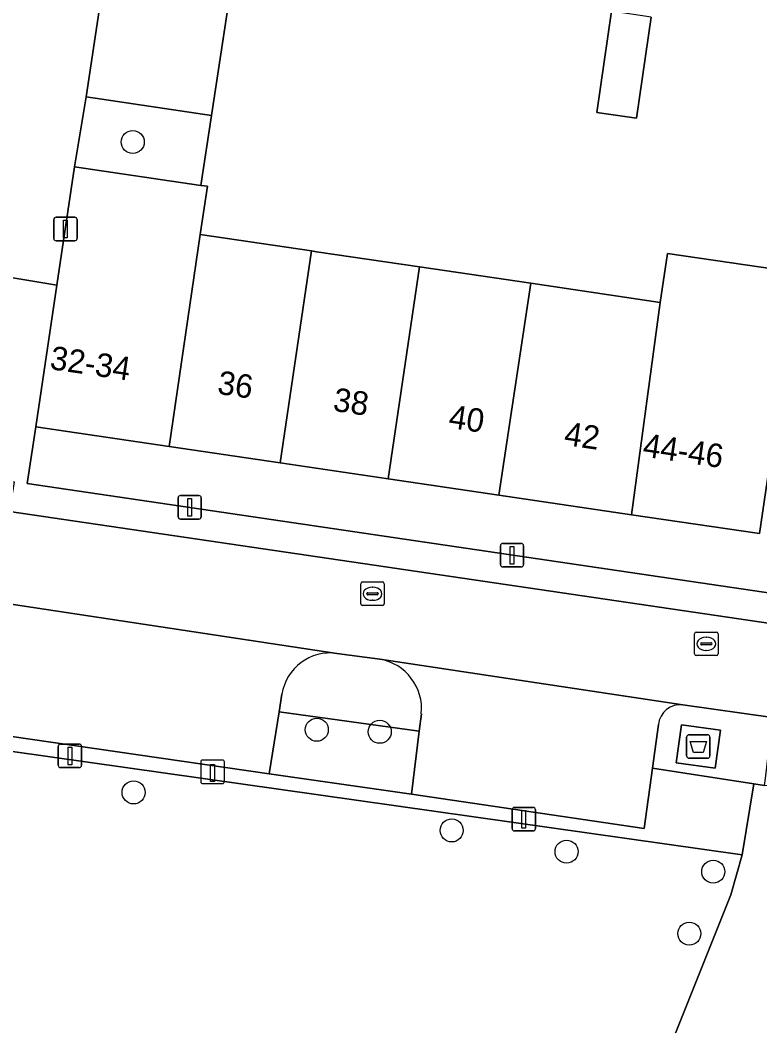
# Model space of a CAD drawing. Extents: x 161087 to 161926, y 382572 to 383873.
# Drawn here: x 161842.08 to 161873.52, y 383284.1 to 383326.88 of the extents above; entities that cross this region are included whole.
import ezdxf

# ---------------------------------------------------------------- set-up
doc = ezdxf.new("R2010")
doc.units = 0
for name, color, linetype in [('IMGEO_Afval_apart_plaats', 7, 'Continuous'), ('IMGEO_Boom', 7, 'Continuous'), ('IMGEO_Erf', 7, 'Continuous'), ('IMGEO_Groenvoorziening', 7, 'Continuous'), ('IMGEO_Hek', 7, 'Continuous'), ('IMGEO_Kolk', 7, 'Continuous'), ('IMGEO_Laadpaal', 7, 'Continuous'), ('IMGEO_Lichtmast', 7, 'Continuous'), ('IMGEO_Muur', 7, 'Continuous'), ('IMGEO_Pand', 7, 'Continuous'), ('IMGEO_Pand_nummerreeks', 7, 'Continuous'), ('IMGEO_Parkeervlak_open', 7, 'Continuous'), ('IMGEO_Rijbaan_lokaal_open', 7, 'Continuous'), ('IMGEO_Voetpad_gesloten', 7, 'Continuous'), ('IMGEO_Voetpad_open', 7, 'Continuous')]:
    doc.layers.add(name, color=color, linetype=linetype)

msp = doc.modelspace()

# ---------------------------------------------------------------- linework, layer by layer
at = {"layer": 'IMGEO_Afval_apart_plaats'}
for p, q in [((161870.411, 383295.583), (161870.411, 383296.383)), ((161870.411, 383296.383), (161870.411, 383295.583)), ((161870.511, 383296.483), (161871.301, 383296.483)), ((161871.301, 383296.483), (161870.511, 383296.483)), ((161871.401, 383296.383), (161871.401, 383295.583)), ((161871.401, 383295.583), (161871.401, 383296.383)), ((161871.301, 383295.483), (161870.511, 383295.483)), ((161870.511, 383295.483), (161871.301, 383295.483))]:
    msp.add_line(p, q, dxfattribs=at)
msp.add_lwpolyline([(161870.554, 383296.197), (161871.258, 383296.197), (161871.109, 383295.727), (161870.703, 383295.727), (161870.554, 383296.197)], dxfattribs=at)
for centre, start, end in [((161870.511, 383296.383), 90, 180), ((161870.511, 383296.383), 90, 180), ((161871.301, 383296.383), 0, 90), ((161871.301, 383296.383), 360, 90), ((161870.511, 383295.583), 180, 270), ((161870.511, 383295.583), 180, 270), ((161871.301, 383295.583), 270, 0), ((161871.301, 383295.583), 270, 0)]:
    msp.add_arc(centre, 0.1, start, end, dxfattribs=at)
at = {"layer": 'IMGEO_Boom'}
for centre in [(161846.869, 383321.698), (161854.692, 383296.694), (161857.367, 383296.607), (161846.904, 383294.028), (161860.425, 383292.412), (161865.306, 383291.508), (161871.54, 383290.657), (161870.524, 383288.022)]:
    msp.add_circle(centre, 0.489, dxfattribs=at)
at = {"layer": 'IMGEO_Erf'}
msp.add_lwpolyline([(161890.115, 383339.652), (161887.673, 383340.057), (161886.907, 383334.865), (161886.159, 383329.794), (161885.395, 383324.608), (161884.682, 383319.773), (161883.969, 383314.941), (161883.126, 383309.225), (161874.313, 383310.525), (161873.505, 383305.04), (161868.073, 383305.841), (161862.423, 383306.674), (161857.729, 383307.367), (161853.132, 383308.045), (161848.423, 383308.739), (161842.756, 383309.575), (161842.381, 383307.171), (161878.395, 383301.855), (161878.76, 383304.271), (161882.204, 383303.813), (161885.124, 383305.93)], close=True, dxfattribs=at)
for points in [[(161851.253, 383329.644), (161850.217, 383322.822), (161849.767, 383319.854), (161850.041, 383319.814), (161849.738, 383317.759), (161854.462, 383317.063), (161854.685, 383317.03), (161859.059, 383316.385), (161863.795, 383315.686), (161869.29, 383314.876), (161869.597, 383316.958), (161874.943, 383316.169), (161874.958, 383316.269), (161875.671, 383321.103), (161876.381, 383325.923), (161877.148, 383331.124)], [(161868.899, 383327.015), (161868.276, 383322.71), (161866.593, 383322.953), (161867.216, 383327.26)], [(161869.26, 383282.082), (161872.291, 383289.666), (161872.776, 383291.377), (161840.046, 383296.007)]]:
    msp.add_lwpolyline(points, dxfattribs=at)
at = {"layer": 'IMGEO_Groenvoorziening'}
for points in [[(161857.373, 383299.695), (161855.542, 383299.942)], [(161853.211, 383298.205), (161853.091, 383297.462), (161859.044, 383296.633), (161859.135, 383297.372)]]:
    msp.add_lwpolyline(points, dxfattribs=at)
for points in [[(161859.044, 383296.633), (161853.091, 383297.462), (161852.663, 383294.823), (161858.714, 383293.952)], [(161852.663, 383294.823), (161840.637, 383296.565), (161840.046, 383296.007), (161872.776, 383291.377), (161873.272, 383294.395), (161868.954, 383295.056), (161868.604, 383292.488), (161858.714, 383293.952)], [(161876.258, 383288.411), (161877.084, 383291.397), (161876.07, 383294.302), (161873.726, 383294.326), (161873.272, 383294.395), (161872.776, 383291.377), (161872.291, 383289.666), (161869.26, 383282.082), (161873.677, 383282.386)]]:
    msp.add_lwpolyline(points, close=True, dxfattribs=at)
for centre, radius, start, end in [((161855.259, 383297.889), 2.072, 82.1481, 171.237), ((161857.002, 383297.584), 2.143, 354.3264, 80.0344)]:
    msp.add_arc(centre, radius, start, end, dxfattribs=at)
at = {"layer": 'IMGEO_Hek'}
for points in [[(161872.776, 383291.377), (161840.046, 383296.007), (161839.686, 383296.058), (161834.766, 383301.794)], [(161848.356, 383239.863), (161851.334, 383245.883), (161856.563, 383256.453), (161862.864, 383269.192), (161864.086, 383271.661), (161867.628, 383278.796), (161869.26, 383282.082), (161872.291, 383289.666), (161872.776, 383291.377)]]:
    msp.add_lwpolyline(points, dxfattribs=at)
at = {"layer": 'IMGEO_Kolk'}
for p, q in [((161856.559, 383302.055), (161856.559, 383302.907)), ((161856.634, 383302.981), (161857.486, 383302.981)), ((161857.047, 383302.761), (161857.072, 383302.761)), ((161857.56, 383302.907), (161857.56, 383302.055)), ((161856.818, 383302.475), (161856.818, 383302.487)), ((161857.256, 383302.438), (161856.858, 383302.438)), ((161856.861, 383302.524), (161857.259, 383302.524)), ((161857.07, 383302.201), (161857.045, 383302.201)), ((161857.302, 383302.487), (161857.302, 383302.475)), ((161857.486, 383301.981), (161856.634, 383301.981)), ((161870.746, 383299.923), (161870.746, 383300.775)), ((161870.821, 383300.849), (161871.673, 383300.849)), ((161871.234, 383300.629), (161871.259, 383300.629)), ((161871.747, 383300.775), (161871.747, 383299.923)), ((161871.005, 383300.343), (161871.005, 383300.355)), ((161871.443, 383300.306), (161871.045, 383300.306)), ((161871.048, 383300.392), (161871.446, 383300.392)), ((161871.257, 383300.069), (161871.232, 383300.069)), ((161871.489, 383300.355), (161871.489, 383300.343)), ((161871.673, 383299.849), (161870.821, 383299.849))]:
    msp.add_line(p, q, dxfattribs=at)
for points in [[(161856.559, 383302.055), (161856.559, 383302.907)], [(161856.634, 383302.981), (161857.486, 383302.981)], [(161857.56, 383302.907), (161857.56, 383302.055)], [(161857.486, 383301.981), (161856.634, 383301.981)], [(161870.746, 383299.923), (161870.746, 383300.775)], [(161870.821, 383300.849), (161871.673, 383300.849)], [(161871.747, 383300.775), (161871.747, 383299.923)], [(161871.673, 383299.849), (161870.821, 383299.849)]]:
    msp.add_lwpolyline(points, dxfattribs=at)
for centre, radius, start, end in [((161856.636, 383302.905), 0.0765, 91.552, 178.448), ((161856.636, 383302.905), 0.0765, 91.552, 178.448), ((161857.484, 383302.905), 0.0765, 1.552, 88.448), ((161857.484, 383302.905), 0.0765, 1.552, 88.448), ((161856.858, 383302.484), 0.0403, 85.8775, 175.7526), ((161856.855, 383302.474), 0.0366, 178.938, 274.7102), ((161857.259, 383302.481), 0.043, 264.8664, 352.4533), ((161857.263, 383302.486), 0.0386, 1.7309, 96.639), ((161856.636, 383302.057), 0.0765, 181.552, 268.448), ((161856.636, 383302.057), 0.0765, 181.552, 268.448), ((161857.484, 383302.057), 0.0765, 271.552, 358.448), ((161857.484, 383302.057), 0.0765, 271.552, 358.448), ((161870.823, 383300.773), 0.0765, 91.552, 178.448), ((161870.823, 383300.773), 0.0765, 91.552, 178.448), ((161871.671, 383300.773), 0.0765, 1.552, 88.448), ((161871.671, 383300.773), 0.0765, 1.552, 88.448), ((161871.045, 383300.352), 0.0403, 85.8775, 175.7526), ((161871.042, 383300.342), 0.0366, 178.938, 274.7102), ((161871.446, 383300.349), 0.043, 264.8664, 352.4533), ((161871.45, 383300.354), 0.0386, 1.7309, 96.639), ((161870.823, 383299.925), 0.0765, 181.552, 268.448), ((161870.823, 383299.925), 0.0765, 181.552, 268.448), ((161871.671, 383299.925), 0.0765, 271.552, 358.448), ((161871.671, 383299.925), 0.0765, 271.552, 358.448)]:
    msp.add_arc(centre, radius, start, end, dxfattribs=at)
for centre, major_axis, ratio, start_param, end_param in [((161857.046, 383302.481), (-0.387, 0.002), 0.722429, 4.712389, 7.853982), ((161857.071, 383302.481), (-0.39, 0.002), 0.717154, 1.570796, 4.712389), ((161871.233, 383300.349), (-0.387, 0.002), 0.722429, 4.712389, 7.853982), ((161871.258, 383300.349), (-0.39, 0.002), 0.717154, 1.570796, 4.712389)]:
    msp.add_ellipse(centre, major_axis=major_axis, ratio=ratio, start_param=start_param, end_param=end_param, dxfattribs=at)
at = {"layer": 'IMGEO_Laadpaal'}
for p, q in [((161850.678, 383295.407), (161849.837, 383295.407)), ((161850.678, 383295.407), (161849.837, 383295.407)), ((161849.762, 383295.323), (161849.762, 383294.482)), ((161849.762, 383295.323), (161849.762, 383294.482)), ((161850.762, 383294.491), (161850.762, 383295.332)), ((161850.762, 383294.491), (161850.762, 383295.332)), ((161849.846, 383294.407), (161850.687, 383294.407)), ((161849.846, 383294.407), (161850.687, 383294.407))]:
    msp.add_line(p, q, dxfattribs=at)
msp.add_lwpolyline([(161850.177, 383295.22), (161850.337, 383295.22), (161850.337, 383294.487), (161850.177, 383294.487), (161850.177, 383295.22)], dxfattribs=at)
for centre, start, end in [((161849.84, 383295.329), 92.4484, 184.2845), ((161849.84, 383295.329), 92.4484, 184.2845), ((161850.684, 383295.329), 2.4484, 94.2845), ((161850.684, 383295.329), 2.4484, 94.2845), ((161849.84, 383294.485), 182.4484, 274.2845), ((161849.84, 383294.485), 182.4484, 274.2845), ((161850.684, 383294.485), 272.4484, 4.2845), ((161850.684, 383294.485), 272.4484, 4.2845)]:
    msp.add_arc(centre, 0.0779, start, end, dxfattribs=at)
at = {"layer": 'IMGEO_Lichtmast'}
for p, q in [((161843.612, 383318.496), (161844.402, 383318.496)), ((161844.402, 383318.496), (161843.612, 383318.496)), ((161843.512, 383317.596), (161843.512, 383318.396)), ((161843.512, 383318.396), (161843.512, 383317.596)), ((161844.502, 383318.396), (161844.502, 383317.596)), ((161844.502, 383317.596), (161844.502, 383318.396)), ((161844.402, 383317.496), (161843.612, 383317.496)), ((161843.612, 383317.496), (161844.402, 383317.496)), ((161848.793, 383305.757), (161848.793, 383306.557)), ((161848.793, 383306.557), (161848.793, 383305.757)), ((161848.893, 383306.657), (161849.683, 383306.657)), ((161849.683, 383306.657), (161848.893, 383306.657)), ((161849.783, 383306.557), (161849.783, 383305.757)), ((161849.783, 383305.757), (161849.783, 383306.557)), ((161849.683, 383305.657), (161848.893, 383305.657)), ((161848.893, 383305.657), (161849.683, 383305.657)), ((161862.493, 383303.72), (161862.493, 383304.52)), ((161862.493, 383304.52), (161862.493, 383303.72)), ((161862.593, 383304.62), (161863.383, 383304.62)), ((161863.383, 383304.62), (161862.593, 383304.62)), ((161863.483, 383304.52), (161863.483, 383303.72)), ((161863.483, 383303.72), (161863.483, 383304.52)), ((161863.383, 383303.62), (161862.593, 383303.62)), ((161862.593, 383303.62), (161863.383, 383303.62)), ((161843.704, 383295.182), (161843.704, 383295.982)), ((161843.704, 383295.982), (161843.704, 383295.182)), ((161843.804, 383296.082), (161844.594, 383296.082)), ((161844.594, 383296.082), (161843.804, 383296.082)), ((161844.694, 383295.982), (161844.694, 383295.182)), ((161844.694, 383295.182), (161844.694, 383295.982)), ((161844.594, 383295.082), (161843.804, 383295.082)), ((161843.804, 383295.082), (161844.594, 383295.082)), ((161862.991, 383292.489), (161862.991, 383293.289)), ((161862.991, 383293.289), (161862.991, 383292.489)), ((161863.091, 383293.389), (161863.881, 383293.389)), ((161863.881, 383293.389), (161863.091, 383293.389)), ((161863.981, 383293.289), (161863.981, 383292.489)), ((161863.981, 383292.489), (161863.981, 383293.289)), ((161863.881, 383292.389), (161863.091, 383292.389)), ((161863.091, 383292.389), (161863.881, 383292.389))]:
    msp.add_line(p, q, dxfattribs=at)
for points in [[(161843.932, 383318.371), (161844.082, 383318.371), (161844.082, 383317.621), (161843.932, 383317.621), (161843.932, 383318.371)], [(161849.213, 383306.532), (161849.363, 383306.532), (161849.363, 383305.782), (161849.213, 383305.782), (161849.213, 383306.532)], [(161862.913, 383304.495), (161863.063, 383304.495), (161863.063, 383303.745), (161862.913, 383303.745), (161862.913, 383304.495)], [(161844.124, 383295.957), (161844.274, 383295.957), (161844.274, 383295.207), (161844.124, 383295.207), (161844.124, 383295.957)], [(161863.411, 383293.264), (161863.561, 383293.264), (161863.561, 383292.514), (161863.411, 383292.514), (161863.411, 383293.264)]]:
    msp.add_lwpolyline(points, dxfattribs=at)
for centre, start, end in [((161843.612, 383318.396), 90, 180), ((161843.612, 383318.396), 90, 180), ((161844.402, 383318.396), 0, 90), ((161844.402, 383318.396), 360, 90), ((161843.612, 383317.596), 180, 270), ((161843.612, 383317.596), 180, 270), ((161844.402, 383317.596), 270, 0), ((161844.402, 383317.596), 270, 0), ((161848.893, 383306.557), 90, 180), ((161848.893, 383306.557), 90, 180), ((161849.683, 383306.557), 0, 90), ((161849.683, 383306.557), 360, 90), ((161848.893, 383305.757), 180, 270), ((161848.893, 383305.757), 180, 270), ((161849.683, 383305.757), 270, 0), ((161849.683, 383305.757), 270, 0), ((161862.593, 383304.52), 90, 180), ((161862.593, 383304.52), 90, 180), ((161863.383, 383304.52), 0, 90), ((161863.383, 383304.52), 360, 90), ((161862.593, 383303.72), 180, 270), ((161862.593, 383303.72), 180, 270), ((161863.383, 383303.72), 270, 0), ((161863.383, 383303.72), 270, 0), ((161843.804, 383295.982), 90, 180), ((161843.804, 383295.982), 90, 180), ((161844.594, 383295.982), 0, 90), ((161844.594, 383295.982), 360, 90), ((161843.804, 383295.182), 180, 270), ((161843.804, 383295.182), 180, 270), ((161844.594, 383295.182), 270, 0), ((161844.594, 383295.182), 270, 0), ((161863.091, 383293.289), 90, 180), ((161863.091, 383293.289), 90, 180), ((161863.881, 383293.289), 0, 90), ((161863.881, 383293.289), 360, 90), ((161863.091, 383292.489), 180, 270), ((161863.091, 383292.489), 180, 270), ((161863.881, 383292.489), 270, 0), ((161863.881, 383292.489), 270, 0)]:
    msp.add_arc(centre, 0.1, start, end, dxfattribs=at)
at = {"layer": 'IMGEO_Muur'}
for points in [[(161850.217, 383322.822), (161851.253, 383329.644)], [(161849.767, 383319.854), (161850.217, 383322.822)]]:
    msp.add_lwpolyline(points, dxfattribs=at)
at = {"layer": 'IMGEO_Pand'}
for points in [[(161867.216, 383327.26), (161866.593, 383322.953), (161868.276, 383322.71), (161868.899, 383327.015)], [(161849.738, 383317.759), (161850.041, 383319.814), (161849.767, 383319.854), (161844.388, 383320.647), (161843.646, 383315.611), (161842.756, 383309.575), (161848.423, 383308.739)], [(161849.738, 383317.759), (161848.423, 383308.739), (161853.132, 383308.045), (161854.462, 383317.063)], [(161853.132, 383308.045), (161857.729, 383307.367), (161859.059, 383316.385), (161854.685, 383317.03), (161854.462, 383317.063)], [(161874.943, 383316.169), (161869.597, 383316.958), (161869.29, 383314.876), (161868.073, 383305.841), (161873.505, 383305.04), (161874.313, 383310.525)], [(161863.795, 383315.686), (161859.059, 383316.385), (161857.729, 383307.367), (161862.423, 383306.674)], [(161868.073, 383305.841), (161869.29, 383314.876), (161863.795, 383315.686), (161862.423, 383306.674)]]:
    msp.add_lwpolyline(points, close=True, dxfattribs=at)
at = {"layer": 'IMGEO_Parkeervlak_open'}
msp.add_lwpolyline([(161851.253, 383329.644), (161851.842, 383333.532), (161846.503, 383334.362), (161844.886, 383323.625), (161850.217, 383322.822)], close=True, dxfattribs=at)
for points in [[(161855.542, 383299.942), (161839.351, 383302.385)], [(161841.135, 383299.947), (161840.637, 383296.565), (161852.663, 383294.823), (161853.091, 383297.462), (161853.211, 383298.205)], [(161870.249, 383297.761), (161857.373, 383299.695)], [(161859.135, 383297.372), (161859.044, 383296.633), (161858.714, 383293.952), (161868.604, 383292.488), (161868.954, 383295.056), (161869.208, 383296.915)]]:
    msp.add_lwpolyline(points, dxfattribs=at)
for centre, radius, start, end in [((161855.259, 383297.889), 2.072, 82.1481, 171.237), ((161857.002, 383297.584), 2.143, 354.3264, 80.0344), ((161870.157, 383296.811), 0.954, 84.4388, 173.7613)]:
    msp.add_arc(centre, radius, start, end, dxfattribs=at)
at = {"layer": 'IMGEO_Rijbaan_lokaal_open'}
msp.add_lwpolyline([(161848.67, 383345.746), (161849.108, 383348.727), (161851.283, 383363.53), (161845.97, 383364.305), (161843.823, 383349.592), (161843.433, 383346.923), (161843.637, 383346.861), (161843.588, 383346.522), (161843.28, 383344.388), (161841.38, 383331.247), (161841.064, 383329.898), (161839.428, 383318.808), (161839.055, 383316.368), (161843.646, 383315.611), (161844.388, 383320.647), (161844.886, 383323.625), (161846.503, 383334.362), (161846.729, 383335.866), (161846.77, 383336.138), (161847.253, 383336.103)], close=True, dxfattribs=at)
msp.add_lwpolyline([(161838.87, 383302.42), (161839.351, 383302.385), (161855.542, 383299.942), (161857.373, 383299.695), (161870.249, 383297.761), (161874.065, 383297.22), (161879.62, 383296.49), (161880.352, 383300.278), (161878.211, 383300.593), (161841.634, 383305.979), (161841.848, 383307.222), (161840.073, 383307.478), (161840.426, 383310.192), (161837.471, 383310.636), (161837.738, 383312.157)], dxfattribs=at)
at = {"layer": 'IMGEO_Voetpad_gesloten'}
msp.add_lwpolyline([(161871.844, 383296.677), (161870.194, 383296.907), (161869.968, 383295.288), (161871.618, 383295.058)], close=True, dxfattribs=at)
at = {"layer": 'IMGEO_Voetpad_open'}
for points in [[(161850.217, 383322.822), (161844.886, 383323.625), (161844.388, 383320.647), (161849.767, 383319.854)], [(161871.618, 383295.058), (161869.968, 383295.288), (161870.194, 383296.907), (161871.844, 383296.677)]]:
    msp.add_lwpolyline(points, close=True, dxfattribs=at)
for points in [[(161841.634, 383305.979), (161878.211, 383300.593), (161878.395, 383301.855), (161842.381, 383307.171), (161842.756, 383309.575), (161843.646, 383315.611), (161839.055, 383316.368)], [(161869.208, 383296.915), (161868.954, 383295.056), (161873.272, 383294.395), (161873.726, 383294.326), (161873.774, 383294.737), (161874.065, 383297.22), (161870.249, 383297.761)]]:
    msp.add_lwpolyline(points, dxfattribs=at)
msp.add_arc((161870.157, 383296.811), 0.954, 84.4388, 173.7613, dxfattribs=at)

# ---------------------------------------------------------------- texts
at = {"layer": 'IMGEO_Pand_nummerreeks'}
for s, rotation, p in [('32-34', 351.6082, (161843.31, 383312.041)), ('36', 351.6104, (161850.429, 383310.99)), ('38', 351.6104, (161855.345, 383310.265)), ('40', 351.6104, (161860.257, 383309.541)), ('42', 351.6104, (161865.164, 383308.817)), ('44-46', 351.6116, (161868.509, 383308.324))]:
    msp.add_text(s, height=1, rotation=rotation, dxfattribs=at).set_placement(p)

doc.saveas('drawing.dxf')
